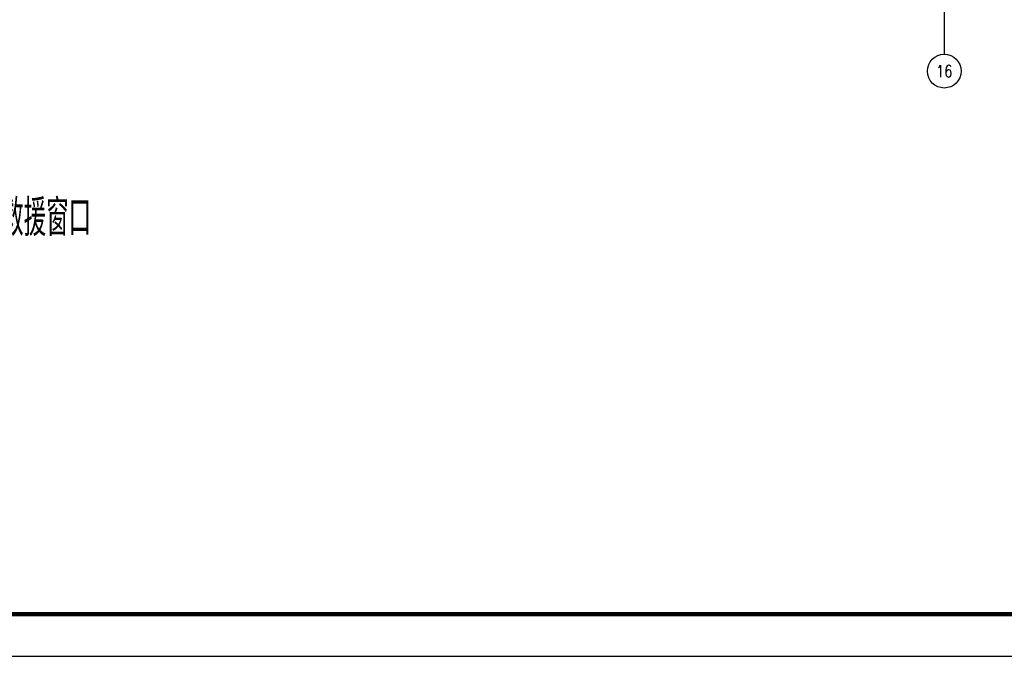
# Model space of a CAD drawing. Extents: x 1779708 to 7299578, y -1121471 to 88434.
# Tile 518 of 656: x 5173198 to 5208181, y -1032592 to -1009968. Entities that reach past the tile are written whole.
import ezdxf
from ezdxf.enums import TextEntityAlignment as Align

# ---------------------------------------------------------------- set-up
doc = ezdxf.new("R2010")
doc.units = 0
doc.header["$LTSCALE"] = 1000
doc.header["$MEASUREMENT"] = 0
for name, color, linetype in [('AXIS', 3, 'CONTINUOUS'), ('AXIS_TEXT', 7, 'CONTINUOUS'), ('PUB_TITLE', 4, 'CONTINUOUS'), ('SPACE', 7, 'CONTINUOUS'), ('修改', 6, 'CONTINUOUS')]:
    doc.layers.add(name, color=color, linetype=linetype)
doc.styles.add('_TCH_AXIS', font='COMPLEX', dxfattribs={"bigfont": 'GBCBIG'})
doc.styles.add('长仿宋', font='txt', dxfattribs={"width": 0.7, "height": 5})

# ---------------------------------------------------------------- blocks, each defined once
blk = doc.blocks.new('A$C36B43F05')
at = {"layer": 'PUB_TITLE'}
blk.add_lwpolyline([(0, 0), (126150, 0), (126150, 178350), (0, 178350)], close=True, dxfattribs=at)
at = {"layer": 'PUB_TITLE', "const_width": 150}
blk.add_lwpolyline([(1500, 1500), (124650, 1500), (124650, 174600), (1500, 174600)], close=True, dxfattribs=at)

msp = doc.modelspace()

# ---------------------------------------------------------------- linework, layer by layer
at = {"layer": 'AXIS'}
msp.add_line((5206047.5, -1009158.3), (5206047.5, -1011195.8), dxfattribs=at)
msp.add_circle((5206047.5, -1011795.8), 600, dxfattribs=at)

# ---------------------------------------------------------------- block references
at = {"layer": '修改', "rotation": 90}
msp.add_blockref('A$C36B43F05', (5260789.1, -1032592.1), dxfattribs=at)

# ---------------------------------------------------------------- texts
at = {"layer": 'AXIS_TEXT', "color": 7, "style": '_TCH_AXIS'}
msp.add_text('16', height=422.29, dxfattribs=at).set_placement((5205756, -1012007), (5206339.1, -1012007), align=Align.FIT)
at = {"layer": 'SPACE', "linetype": 'Continuous', "style": '长仿宋', "width": 0.7}
msp.add_text('消防救援窗口', height=1139.24, dxfattribs=at).set_placement((5170947.7, -1017529.6, 0))

doc.saveas('drawing.dxf')
